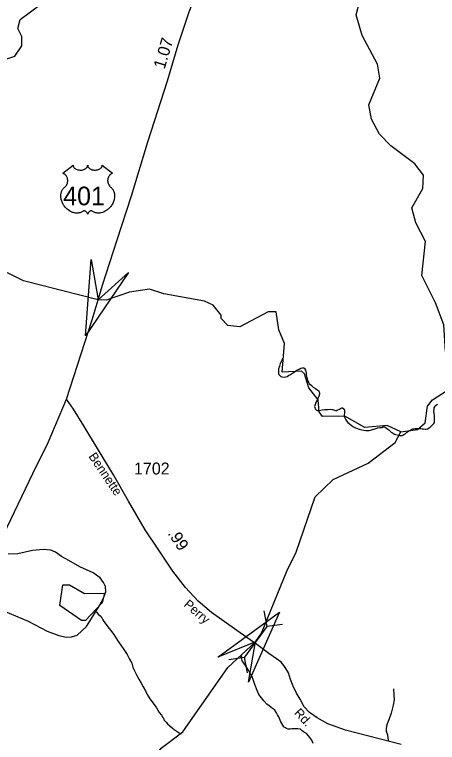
# Model space of a CAD drawing. Extents: x 2126262 to 2293712, y 749403 to 919119.
# Drawn here: x 2194027 to 2198447, y 834758 to 842370 of the extents above; entities that cross this region are included whole.
import ezdxf

# ---------------------------------------------------------------- set-up
doc = ezdxf.new("R2010")
doc.units = 0
for name, color, linetype in [('Exist Hydrographic Creek Single Shore', 7, 'Continuous'), ('Exist Hydrographic Misc Water Feature', 7, 'Continuous'), ('Exist Hydrographic Pond Under 1500 Sq Ft', 7, 'Continuous'), ('Exist Road Non-System Type 51', 7, 'Continuous'), ('Exist Road Primary US Attributed', 7, 'Continuous'), ('Exist Road Primary US Mileage Hundredths English Label', 7, 'Continuous'), ('Exist Road Primary US Shield CELL', 7, 'Continuous'), ('Exist Road Primary US Shield Number Label', 7, 'Continuous'), ('Exist Road Secondary Mileage Hundredths English Label', 7, 'Continuous'), ('Exist Road Secondary Structure Pipe Attributed CELL', 7, 'Continuous'), ('Exist Road Secondary Structure Pipe CELL', 7, 'Continuous'), ('Exist Road Secondary Structure Standard Bridge Attributed CELL', 7, 'Continuous'), ('Exist Road Secondary Type 41 Attributed', 7, 'Continuous'), ('Exist Road Secondary Type 51 Label', 7, 'Continuous'), ('Exist Road Secondary Type 51 Number Label', 7, 'Continuous')]:
    doc.layers.add(name, color=color, linetype=linetype)

msp = doc.modelspace()

# ---------------------------------------------------------------- linework, layer by layer
at = {"layer": 'Exist Hydrographic Creek Single Shore'}
for points in [[(2198062.5, 838005.9), (2197920.6, 838071.2), (2197687.4, 838053), (2197477.4, 838168.9), (2197244.5, 838167.1), (2197211.5, 838217.1), (2197201.4, 838341.9), (2197100.6, 838465.4), (2197058.5, 838613.9), (2197024.5, 838640.9), (2196824.6, 838631.8), (2196847.5, 838929.8), (2196788.5, 839072.2), (2196762.4, 839263), (2196678.6, 839261.4), (2196380.4, 839103.6), (2196255.5, 839119.3), (2196187.5, 839192.9), (2196187.5, 839225.7), (2196103.4, 839332.4), (2196011.5, 839373.7), (2195586.5, 839448.1), (2195436.6, 839497.1), (2195227.4, 839468.6), (2194983.7, 839384), (2194900, 839388.4), (2194119.5, 839586.7), (2193784.5, 839751)], [(2198062.5, 838005.9), (2198236.6, 838031.9), (2198319.4, 838099), (2198343.4, 838275.7), (2198393.4, 838340.2), (2198542.5, 838435.6), (2198591.5, 838559.3), (2198641.5, 838568)], [(2194644.5, 832201.3), (2194685.5, 832308.6), (2194950.4, 832628), (2194982.4, 832745.4), (2194889.5, 833036), (2194745.5, 833258.7), (2194677.5, 833493), (2194693.5, 833601), (2194833.5, 833791.7), (2195058.5, 833901.8), (2195157.5, 834027.8), (2195271.5, 834314), (2195560.4, 834698.4), (2195784.5, 834867.7), (2196254.5, 835543.6), (2196545.8, 835810.2), (2196608.4, 835901.3), (2196872.5, 836547.7), (2196971.4, 836749.1), (2197167.4, 837325.7), (2197357.5, 837508.7), (2197722.5, 837678.4), (2198004.4, 837895.6), (2198062.5, 838005.9)]]:
    msp.add_lwpolyline(points, dxfattribs=at)
at = {"layer": 'Exist Hydrographic Misc Water Feature'}
for points in [[(2198641.5, 838568), (2198531.4, 838849.1), (2198512.6, 839125.1), (2198427.5, 839356.5), (2198284.5, 839641.6), (2198323.5, 839998.3), (2198222.4, 840190.7), (2198179.5, 840349), (2198294.4, 840550), (2198301.5, 840691), (2198209.5, 840807.6), (2197958.5, 840996.6), (2197840.4, 841120.4), (2197756.5, 841276.3), (2197730.5, 841427.8), (2197845.5, 841704.2), (2197819.5, 841852.4), (2197658.5, 842150.9), (2197598.4, 842368.7), (2197663.4, 842626.5)], [(2196827.1, 838771.8), (2196819.3, 838753.8), (2196803.6, 838719.7), (2196795.6, 838691.6), (2196785.9, 838665.5), (2196784.1, 838653.5), (2196784.1, 838631.5), (2196784.3, 838615.6), (2196788.4, 838605.6), (2196810.3, 838583.8), (2196820.4, 838581.9), (2196846.6, 838578), (2196874.3, 838586.2), (2196890.3, 838594.3), (2196910.4, 838604.4), (2196932.1, 838618.6), (2196954.1, 838632.7), (2196975.8, 838652.9), (2196999.8, 838663.1), (2197017.8, 838671.2), (2197033.8, 838675.3), (2197049.8, 838677.4), (2197057.8, 838669.4), (2197067.9, 838651.5), (2197074, 838621.5), (2197074.2, 838601.6), (2197080.4, 838575.6), (2197088.6, 838545.7), (2197090.6, 838535.7), (2197100.9, 838519.8), (2197106.8, 838511.8), (2197126.9, 838494), (2197149.1, 838474.2), (2197171, 838460.3), (2197185.4, 838450.4), (2197197.3, 838442.5), (2197205.3, 838436.5), (2197211.4, 838422.6), (2197213.7, 838412.6), (2197215.5, 838400.6), (2197211.6, 838388.6), (2197207.9, 838378.6), (2197188, 838338.5), (2197178, 838320.4), (2197172.2, 838304.3), (2197164.2, 838282.3), (2197162.6, 838272.3), (2197166.5, 838262.3), (2197168.5, 838248.4), (2197174.5, 838238.4), (2197180.9, 838232.4), (2197188.8, 838228.5), (2197210.8, 838230.7), (2197240.5, 838234.9), (2197264.5, 838239), (2197280.5, 838241.1), (2197302.7, 838241.3), (2197330.5, 838243.5), (2197348.6, 838239.6), (2197360.5, 838235.7), (2197380.6, 838229.8), (2197386.7, 838227.8), (2197392.7, 838229.9), (2197404.6, 838236), (2197422.6, 838242.1), (2197434.5, 838250.1), (2197446.6, 838258.2), (2197454.6, 838258.3), (2197466.5, 838248.4), (2197472.6, 838242.4), (2197476.5, 838234.5), (2197476.7, 838212.5), (2197473, 838178.5), (2197473, 838170.5), (2197475.1, 838158.5), (2197481.3, 838144.5), (2197487.4, 838130.6), (2197495.4, 838120.7), (2197511.6, 838102.7), (2197525.5, 838092.9), (2197547.9, 838073), (2197567.8, 838059.2), (2197589.7, 838049.3), (2197630.1, 838035.6), (2197656.2, 838027.8), (2197698, 838020), (2197732, 838020.3), (2197756, 838026.5), (2197791.9, 838038.7), (2197823.9, 838046.9), (2197843.8, 838051), (2197865.7, 838053.2), (2197875.8, 838057.3), (2197897.9, 838057.4), (2197917.8, 838041.6), (2197937.9, 838025.7), (2197964.1, 838003.9), (2197976, 837996), (2197998.4, 837982.2), (2198026.3, 837974.4)], [(2198197.9, 838039.5), (2198213.9, 838039.6), (2198231.7, 838041.7), (2198263.7, 838042), (2198271.7, 838040.1), (2198287.7, 838036.1), (2198301.9, 838036.2), (2198317.9, 838034.4), (2198329.8, 838034.4), (2198341.9, 838038.5), (2198359.5, 838046.6), (2198371.6, 838056.7), (2198391.3, 838074.9), (2198403.4, 838084.9), (2198409.3, 838093), (2198417.3, 838105), (2198417.1, 838133), (2198414.9, 838157), (2198414.9, 838177), (2198412.6, 838200.9), (2198410.5, 838210.9), (2198412.4, 838248.9), (2198414, 838258.9), (2198418.1, 838269), (2198422, 838277), (2198436, 838287.1), (2198451.8, 838297.2)], [(2198026.3, 837974.4), (2198038.4, 837970.4), (2198052.3, 837966.6), (2198062.4, 837966.6), (2198076.3, 837968.7), (2198096.4, 837976.9), (2198110.1, 837986.9), (2198122, 837999), (2198143.8, 838013.2), (2198157.9, 838021.3), (2198167.8, 838027.3), (2198185.8, 838037.4), (2198197.9, 838039.5)], [(2194862.1, 836133.1), (2194868.1, 836127.1), (2194882, 836119.2), (2194902.1, 836101.3), (2194922.4, 836083.5), (2194938.4, 836059.6), (2194950.5, 836041.7), (2194960.5, 836021.7), (2194974.9, 836003.9), (2195003, 835968.1), (2195029.2, 835932.2), (2195063.5, 835888.5), (2195104.1, 835824.8), (2195138.3, 835775.1), (2195176.7, 835721.4), (2195205.2, 835677.6), (2195229.4, 835627.7), (2195251.5, 835586), (2195263.8, 835544), (2195280, 835508.1), (2195302.4, 835464.3), (2195326.8, 835418.5), (2195351.2, 835376.7), (2195369.4, 835340.8), (2195393.6, 835299), (2195413.9, 835259.1), (2195440.2, 835215.3), (2195476.3, 835167.7), (2195508.9, 835119.8), (2195539, 835072), (2195561.3, 835042.3), (2195577.3, 835018.3), (2195581.6, 835012.4), (2195587.6, 834994.4), (2195611.8, 834970.6), (2195625.7, 834952.7), (2195648.1, 834932.9), (2195676.2, 834909.1), (2195694.4, 834895.2), (2195724.4, 834873.4), (2195748.6, 834859.6), (2195766.6, 834847.7)], [(2197146.8, 834747.2), (2197134.5, 834783.2), (2197114.4, 834809), (2197100.3, 834827), (2197078.1, 834852.7), (2197048, 834870.6), (2197033.8, 834880.5), (2197013.7, 834896.3), (2196987.9, 834900.2), (2196955.9, 834899.9), (2196925.8, 834899.7), (2196905.9, 834897.6), (2196887.8, 834897.4), (2196869.8, 834905.3), (2196859.7, 834909.3), (2196845.8, 834919.1), (2196841.5, 834923.1), (2196821.6, 834955), (2196809.3, 834974.9), (2196801.3, 834990.8), (2196789, 835026.7), (2196774.8, 835046.6), (2196764.8, 835068.5), (2196746.5, 835094.4), (2196730.4, 835108.2), (2196708.4, 835122.1), (2196686.3, 835140), (2196664.1, 835157.8), (2196631.9, 835191.6), (2196607.5, 835223.4), (2196581.3, 835261.2), (2196561, 835303.1), (2196536.8, 835362.9), (2196524.3, 835406.7), (2196506, 835454.6), (2196485.9, 835486.5), (2196471.8, 835514.4), (2196441.2, 835562.1), (2196429.3, 835576.1), (2196417, 835596), (2196407, 835611.9), (2196400.8, 835631.8), (2196396.7, 835645.8), (2196402.7, 835665.8)]]:
    msp.add_lwpolyline(points, dxfattribs=at)
at = {"layer": 'Exist Hydrographic Pond Under 1500 Sq Ft'}
for points in [[(2193770.5, 841850.8), (2194028.5, 841934.1), (2194102.5, 842044.1), (2194101.5, 842142.5), (2194059.4, 842225.3), (2194083.4, 842320), (2194299.5, 842479.6), (2194290.5, 842571.6), (2194198.5, 842635.9), (2194263.5, 842795.2), (2194379.5, 842878.1), (2194412.5, 842969.3), (2194303.4, 843043.8), (2194294.4, 843112.8), (2194252.4, 843143.2), (2194019.4, 843161.2)], [(2194726.5, 836034.4), (2194500.5, 836190), (2194532.5, 836405.8), (2194599.5, 836407.8), (2194758.5, 836315.9), (2194966.4, 836318.2), (2194942.4, 836217), (2194768.5, 836033.6), (2194726.5, 836034.4)]]:
    msp.add_lwpolyline(points, dxfattribs=at)
at = {"layer": 'Exist Road Non-System Type 51'}
for points in [[(2193832.5, 836165.4), (2194167.3, 836025.7), (2194368.2, 835922.4), (2194488.2, 835874.9), (2194569.8, 835857.5), (2194620.1, 835861.7), (2194680.1, 835881.2), (2194778.7, 835970.2), (2194900.1, 836167.1), (2194952.9, 836260), (2194980.8, 836332.7), (2194978, 836388.5), (2194955.7, 836431.8), (2194920.8, 836479.3), (2194848.6, 836530.3), (2194707.7, 836595.9), (2194593.6, 836659.9), (2194516.8, 836703.2), (2194454.1, 836746.5), (2194405.2, 836767.4), (2194329.9, 836777.2), (2194215.5, 836764.6), (2194059.2, 836729.7), (2193961, 836726.9)], [(2197987.1, 835319.9), (2197991.6, 835256), (2197993.9, 835203.9), (2197984.3, 835147.9), (2197972.4, 835105.8), (2197962.8, 835065.8), (2197941.1, 835003.7), (2197919.5, 834953.5), (2197915.8, 834927.6), (2197909.9, 834903.5), (2197912.1, 834875.5), (2197924.3, 834837.6), (2197930.7, 834779.7)]]:
    msp.add_lwpolyline(points, dxfattribs=at)
at = {"layer": 'Exist Road Primary US Attributed'}
for points in [[(2194900, 839388.4), (2194945.4, 839538.8), (2195098.8, 840014.8), (2195249.4, 840475.6), (2195419.5, 841040.7), (2195625.1, 841676), (2195736.8, 842052.9), (2195851.1, 842397.9), (2195915.3, 842562.6), (2195979.5, 842802.8), (2196043.6, 842962), (2196110.2, 843111.3), (2196210.3, 843317.4), (2196349.7, 843576.7), (2196404.3, 843660.6)], [(2194569.6, 838348.9), (2194836.6, 839178.6), (2194900, 839388.4)], [(2193829.8, 836769.8), (2194216.7, 837569), (2194376.4, 837895.8), (2194569.6, 838348.9)]]:
    msp.add_lwpolyline(points, dxfattribs=at)
at = {"layer": 'Exist Road Primary US Shield CELL'}
msp.add_lwpolyline([(2194638.9, 840794.4), (2194639.2, 840790), (2194640.3, 840784.8), (2194641.1, 840782.1), (2194643.5, 840777), (2194647.5, 840770.9), (2194653.2, 840764.9), (2194659.5, 840759.7), (2194663.8, 840756.9), (2194671, 840753), (2194679.2, 840749.6), (2194688.4, 840747), (2194697.8, 840745.1), (2194708, 840743.9), (2194718.1, 840743.8), (2194729, 840744.6), (2194741.1, 840746.9), (2194746.7, 840748.3), (2194752.9, 840750.5), (2194758.6, 840752.9), (2194765, 840756.2), (2194770.1, 840759.5), (2194774.1, 840762.4), (2194779.7, 840767.8), (2194784.2, 840773.4), (2194786.1, 840776.5), (2194787.7, 840779.5), (2194789.9, 840786), (2194790.6, 840788.8), (2194791, 840794.7), (2194791.4, 840789.7), (2194791.9, 840786.6), (2194792.7, 840783.6), (2194794, 840780.4), (2194796.2, 840775.9), (2194798.7, 840772.1), (2194803.5, 840766.5), (2194806.4, 840763.8), (2194809.1, 840761.6), (2194816.3, 840756.6), (2194824.8, 840752.4), (2194828.9, 840750.5), (2194833.2, 840749), (2194838.6, 840747.4), (2194844.2, 840746.1), (2194849.7, 840745.1), (2194855.3, 840744.3), (2194861.1, 840743.9), (2194865.8, 840743.8), (2194871.6, 840743.8), (2194876.9, 840744.1), (2194882.4, 840744.8), (2194888.4, 840745.8), (2194893.3, 840746.8), (2194899.7, 840748.5), (2194905.4, 840750.6), (2194910.5, 840752.8), (2194917.1, 840756.2), (2194922.4, 840759.6), (2194926.3, 840762.7), (2194931, 840767), (2194935.4, 840772.1), (2194937.9, 840775.8), (2194939.8, 840779.6), (2194941.5, 840783.6), (2194942.5, 840787.9), (2194943, 840791.6), (2194943.1, 840794.8), (2195049.4, 840710.1), (2195046.9, 840709.1), (2195041.1, 840706.3), (2195036.5, 840703.6), (2195029.2, 840698.5), (2195026.1, 840695.6), (2195022.9, 840692.7), (2195020, 840689.6), (2195017.5, 840686.6), (2195014.4, 840682.3), (2195011.7, 840678.1), (2195009, 840673.4), (2195007, 840669.3), (2195003.7, 840660.7), (2195002.1, 840655.3), (2195001.1, 840650.7), (2194999.9, 840641.3), (2194999.6, 840636.7), (2194999.6, 840632.3), (2194999.8, 840627.6), (2195000.3, 840623.1), (2195001.1, 840618.3), (2195001.8, 840614.2), (2195003.2, 840609.1), (2195005, 840603.2), (2195007.4, 840597.5), (2195012.2, 840588.3), (2195018.5, 840578.8), (2195022.9, 840573.6), (2195027.3, 840569), (2195033.9, 840563.5), (2195037.4, 840560.4), (2195041.5, 840556.3), (2195048.2, 840548.6), (2195050.9, 840544.9), (2195053.6, 840540.8), (2195056.1, 840536.6), (2195058.6, 840532.1), (2195060.6, 840528.2), (2195064.3, 840519.1), (2195067.1, 840510.2), (2195068.3, 840505.6), (2195070.3, 840495.1), (2195071.1, 840490), (2195071.9, 840479.8), (2195071.9, 840467.5), (2195071, 840455.8), (2195068.8, 840442.2), (2195067, 840434), (2195064.2, 840424.5), (2195061.5, 840416.3), (2195056.6, 840404.2), (2195052.3, 840395.4), (2195046.7, 840385.1), (2195042.9, 840378.9), (2195038.4, 840372.2), (2195032.8, 840364.6), (2195026.3, 840356.4), (2195018.5, 840347.8), (2195012.1, 840341.5), (2195003.8, 840334), (2194998.8, 840329.9), (2194991.7, 840324.5), (2194981.9, 840318), (2194972.2, 840312.4), (2194964, 840308.2), (2194956.7, 840305), (2194947.3, 840301.5), (2194931.6, 840297.1), (2194925.9, 840295.9), (2194919.1, 840294.9), (2194912.8, 840294.3), (2194906.6, 840293.9), (2194898.3, 840293.9), (2194890.1, 840294.5), (2194882.3, 840295.7), (2194874.2, 840297.4), (2194865.8, 840299.9), (2194858.1, 840302.9), (2194850.3, 840306.7), (2194837.1, 840315), (2194833.3, 840317), (2194831.2, 840317.6), (2194826.1, 840317.8), (2194821.4, 840316.8), (2194816.5, 840314.9), (2194813.5, 840313.3), (2194809.6, 840310.8), (2194806.6, 840308.4), (2194802.9, 840304.9), (2194800.4, 840302), (2194798.5, 840299.8), (2194794.8, 840293.9), (2194793.5, 840291.2), (2194792.1, 840287.6), (2194790.9, 840282.3), (2194789.2, 840289), (2194787.3, 840293.4), (2194785, 840297.1), (2194782.7, 840300.5), (2194779, 840304.7), (2194775.6, 840307.9), (2194771.6, 840311.2), (2194767.3, 840313.8), (2194763.9, 840315.5), (2194760.8, 840316.7), (2194757, 840317.7), (2194753.8, 840317.9), (2194751.2, 840317.8), (2194747.7, 840317), (2194742.9, 840313.6), (2194738.3, 840310.4), (2194733.4, 840307.4), (2194727.5, 840304.2), (2194723.2, 840302.2), (2194718, 840300.2), (2194712, 840298.2), (2194705.5, 840296.5), (2194698.7, 840295.2), (2194692.8, 840294.2), (2194686.5, 840293.7), (2194680.8, 840293.5), (2194674.8, 840293.5), (2194669.2, 840294), (2194662.8, 840294.5), (2194654.7, 840295.7), (2194648.1, 840297.2), (2194641.1, 840299.1), (2194633.8, 840301.4), (2194626.1, 840304.3), (2194616.5, 840308.6), (2194609.7, 840312), (2194599.1, 840318.1), (2194586.7, 840326.7), (2194577.3, 840334.3), (2194570.4, 840340.5), (2194560.3, 840350.8), (2194554.4, 840357.5), (2194545.1, 840369.6), (2194539.1, 840378.3), (2194535.3, 840384.7), (2194529.6, 840395), (2194526.5, 840401.5), (2194522.5, 840410.9), (2194519.3, 840419.5), (2194516.7, 840427.7), (2194515.3, 840432.9), (2194513.3, 840442), (2194512, 840448.5), (2194510.8, 840457.3), (2194510.2, 840466.7), (2194510.1, 840475.3), (2194510.3, 840482.4), (2194511.1, 840490.8), (2194512.5, 840499.6), (2194514.2, 840507.2), (2194515.7, 840512.7), (2194518, 840519.4), (2194521, 840526.7), (2194524.5, 840533.7), (2194527.9, 840539.6), (2194532.1, 840545.9), (2194536.2, 840551.2), (2194541.6, 840557.1), (2194547.3, 840562.5), (2194552.5, 840566.7), (2194558.6, 840572.7), (2194561.8, 840576.4), (2194565.7, 840581.5), (2194568.8, 840586.2), (2194571.2, 840590.4), (2194574.4, 840596.6), (2194576.4, 840601.3), (2194578.8, 840608.4), (2194580.1, 840613.4), (2194581.3, 840619.9), (2194582.1, 840626), (2194582.4, 840633.6), (2194582.2, 840639.9), (2194581.4, 840647.2), (2194580.1, 840654.3), (2194578.4, 840660.4), (2194575.8, 840667.4), (2194573.3, 840672.6), (2194569.3, 840679.6), (2194564.7, 840686), (2194560.1, 840691.3), (2194555.4, 840696), (2194550.8, 840699.5), (2194546.5, 840702.6), (2194541.1, 840705.9), (2194535.9, 840708.5), (2194532.6, 840709.8)], close=True, dxfattribs=at)
at = {"layer": 'Exist Road Secondary Structure Pipe Attributed CELL'}
msp.add_lwpolyline([(2196150.7, 835649.9), (2196796.8, 836121.7), (2196473.1, 835390.1), (2196545.8, 835810.2)], close=True, dxfattribs=at)
at = {"layer": 'Exist Road Secondary Structure Pipe CELL'}
for p, q in [((2196630.9, 836134.7), (2196661.9, 835971.1)), ((2196661.9, 835971.1), (2196429.7, 835649.4)), ((2196827, 835993.2), (2196661.9, 835971.1)), ((2196264.6, 835627.3), (2196429.7, 835649.4)), ((2196460.8, 835485.7), (2196429.7, 835649.4))]:
    msp.add_line(p, q, dxfattribs=at)
at = {"layer": 'Exist Road Secondary Structure Standard Bridge Attributed CELL'}
msp.add_lwpolyline([(2195219, 839671.3), (2194767.2, 839011), (2194828.3, 839808.7), (2194900, 839388.4)], close=True, dxfattribs=at)
at = {"layer": 'Exist Road Secondary Type 41 Attributed'}
msp.add_lwpolyline([(2198068.8, 834736.6), (2197487.2, 834888.1), (2197301.3, 834953.4), (2197189.5, 835015.9), (2197108.2, 835071.8), (2197052.3, 835131.4), (2197012.2, 835211.5), (2196973.9, 835275.2), (2196939.4, 835346.9), (2196909, 835416.8), (2196888.6, 835484.6), (2196862.2, 835532.5), (2196842.1, 835562.3), (2196811.8, 835598.2), (2196765.7, 835633.7), (2196684.1, 835689), (2196559.9, 835781.2), (2196350.8, 835927.9), (2196085.8, 836118.2), (2195944.9, 836234.4), (2195812.7, 836378.1), (2195680.6, 836548.1), (2195535.4, 836770.3), (2195390.9, 836980.1), (2195218, 837280), (2195060.5, 837555.9), (2194902.9, 837814.4), (2194750.4, 838067.9), (2194641.5, 838243.6), (2194569.6, 838348.9)], dxfattribs=at)

# ---------------------------------------------------------------- texts
at = {"layer": 'Exist Road Primary US Mileage Hundredths English Label'}
msp.add_text('1.07', height=125, rotation=73.50894, dxfattribs=at).set_placement((2195594.5, 841792.7))
at = {"layer": 'Exist Road Primary US Shield Number Label'}
msp.add_text('401', height=195, dxfattribs=at).set_placement((2194535, 840375.7))
at = {"layer": 'Exist Road Secondary Mileage Hundredths English Label'}
msp.add_text('.99', height=125, rotation=303.50999, dxfattribs=at).set_placement((2195622.5, 836944.2))
at = {"layer": 'Exist Road Secondary Type 51 Label'}
for s, rotation, p in [('Bennette', 304.05552, (2194795, 837750.1)), ('Perry', 319.3337, (2195788.2, 836189.2)), ('Rd.', 312.72084, (2196942.4, 835061.7))]:
    msp.add_text(s, height=95, rotation=rotation, dxfattribs=at).set_placement(p)
at = {"layer": 'Exist Road Secondary Type 51 Number Label'}
msp.add_text('1702', height=125, dxfattribs=at).set_placement((2195275.4, 837560.3))

doc.saveas('drawing.dxf')
